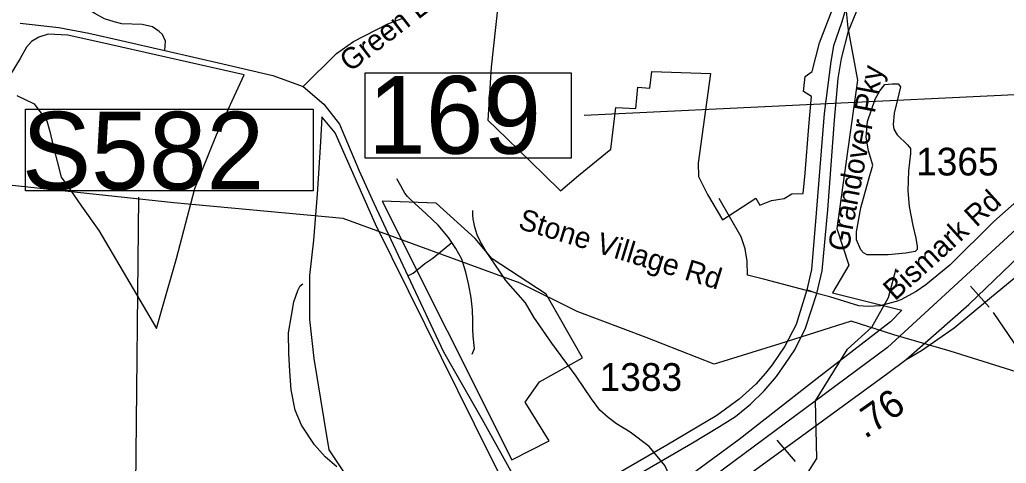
# Model space of a CAD drawing. Extents: x 1662474 to 1856135, y 779280 to 917889.
# Drawn here: x 1738952 to 1743402, y 817434 to 819432 of the extents above; entities that cross this region are included whole.
import ezdxf

# ---------------------------------------------------------------- set-up
doc = ezdxf.new("R2010")
doc.units = 0
for name, color, linetype in [('Exist Boundary Political City Limit New', 7, 'Continuous'), ('Exist Boundary Political City Limit New Hole', 7, 'Continuous'), ('Exist Hydrographic Misc Water Feature', 7, 'Continuous'), ('Exist Hydrographic Pond Under 1500 Sq Ft', 7, 'Continuous'), ('Exist Road Non-System Type 51', 7, 'Continuous'), ('Exist Road Non-System Type 51 Label', 7, 'Continuous'), ('Exist Road Primary Interstate Divided Center Attributed', 7, 'Continuous'), ('Exist Road Primary Interstate Mileage Hundredths English Label', 7, 'Continuous'), ('Exist Road Primary Interstate Ramp 1 Lane Attributed', 7, 'Continuous'), ('Exist Road Primary Interstate Service Attributed', 7, 'Continuous'), ('Exist Road Primary Interstate Service Label', 7, 'Continuous'), ('Exist Road Primary Interstate Structure Ovrhead Sign CELL', 7, 'Continuous'), ('Exist Road Primary NC Structure Ovrhead Sign CELL', 7, 'Continuous'), ('Exist Road Primary NC Structure Ovrhead Sign Number Label', 7, 'Continuous'), ('Exist Road Primary US Service Attributed', 7, 'Continuous'), ('Exist Road Primary US Structure Standard Bridge Number Label', 7, 'Continuous'), ('Exist Road Secondary Structure Standard Bridge Number Label', 7, 'Continuous'), ('Exist Road Secondary Type 51 Divided Attributed', 7, 'Continuous'), ('Exist Road Secondary Type 51 Label', 7, 'Continuous'), ('Exist Road Secondary Type 51 Number Label', 7, 'Continuous'), ('Exist Utilities Electrical Transmission Line', 7, 'Continuous'), ('Map Preparation Boundary City Limit Buffer Line', 7, 'Continuous')]:
    doc.layers.add(name, color=color, linetype=linetype)

msp = doc.modelspace()

# ---------------------------------------------------------------- linework, layer by layer
at = {"layer": 'Exist Boundary Political City Limit New'}
for points in [[(1742669.2, 819578.2), (1742687.2, 819395.9), (1742731.2, 819160.4), (1742714.8, 819051.9), (1742685.2, 818838.4), (1742637.4, 818491), (1742691.8, 818325.6), (1742617.8, 818202.3), (1742931.1, 818124.1), (1742879.5, 818071.2), (1742548.8, 817815), (1742197.6, 817541.2), (1741834.6, 817275.1), (1741465.2, 817025.8), (1741460.4, 816982.2), (1740782.8, 816527.4), (1740395.5, 816246.8), (1740132.9, 816085.1), (1739933.6, 815929), (1739869.4, 815823.7), (1739452.1, 815623.1), (1739274.2, 815518.6), (1738740.8, 815262.4)], [(1741119.6, 819591.5), (1741078.8, 819219.2), (1741063.9, 818979.6), (1741148.6, 818897.4), (1741316.5, 818734.5), (1741390.5, 818661.5), (1741472.8, 818730.7), (1741617.5, 818849.6), (1741640, 819037.4), (1741730.1, 819031.8), (1741739.4, 819127.8), (1741794.2, 819124.3), (1741802.9, 819198.9), (1742067.4, 819190.2), (1742012.4, 818785.6), (1742014.1, 818725.6), (1742053.4, 818645.2), (1742121.4, 818530.8), (1742271.8, 818628.2), (1742290.2, 818597.4), (1742342.6, 818617.4), (1742400, 818626.8), (1742434.9, 818648.4), (1742486.2, 818649.8), (1742493.9, 818740.7), (1742511.5, 818951.4), (1742522.9, 819086.3), (1742487.2, 819108.5), (1742494.9, 819176.1), (1742526.6, 819199.4), (1742559.9, 819327.9), (1742618.4, 819480.3)]]:
    msp.add_lwpolyline(points, dxfattribs=at)
at = {"layer": 'Exist Boundary Political City Limit New Hole'}
for points in [[(1739103, 818864.6), (1739139.6, 818723), (1739174.9, 818673), (1739231.4, 818592.7), (1739308.4, 818483.3), (1739418.5, 818296.4), (1739509, 818142.9), (1739568.9, 818041.2), (1739594.4, 818130.7), (1739658.9, 818357.1), (1739741.5, 818671.7), (1739839.2, 818913.4), (1739964.9, 819183.4), (1739364.1, 819319), (1739168.9, 819362.1), (1739081, 819368), (1739037.9, 819354.4), (1739005.9, 819333.6), (1738982.1, 819308.2), (1738954.8, 819257.6), (1738858.9, 819104.6)], [(1738938.5, 819091.1), (1739017.8, 819054.1), (1739074.1, 818976.1), (1739088.1, 818928.6), (1739103, 818864.6)], [(1741126.2, 817361.8), (1741002.6, 817610.1), (1740556.5, 818511.3), (1740375.2, 818922.6), (1740315.4, 818994.7), (1740308.9, 818882), (1740294.2, 818646.6), (1740277.6, 818438.9), (1740258.4, 818280.5), (1740259.2, 818081.9)], [(1740586.8, 818614.6), (1741171, 817449.1), (1741340.4, 817534.6), (1741232.1, 817709.6), (1741297, 817800.2), (1741490.6, 817908.1), (1741325.8, 818195.9), (1741083.6, 818355.4), (1741005.6, 818446.9), (1740830.8, 818605.9), (1740586.8, 818614.6)], [(1740259.2, 818081.9), (1740278.9, 817906.4), (1740323.9, 817631.2), (1740346.4, 817493.9), (1740412.2, 817394.6)]]:
    msp.add_lwpolyline(points, dxfattribs=at)
at = {"layer": 'Exist Hydrographic Misc Water Feature'}
for points in [[(1741233.8, 818156.4), (1741144.8, 818257.2), (1741116.9, 818297.2), (1741055.8, 818387.3), (1741030.4, 818431.4), (1741014.6, 818463.2), (1741005, 818497.1), (1740997.4, 818535), (1740995.5, 818551.1), (1740995.7, 818573)], [(1741216.8, 816408.7), (1741650.7, 816806.9), (1742479.7, 817347.9), (1742547.8, 817454.8), (1742541.8, 817714.3), (1742684.8, 817947.7), (1742794.9, 818047.2), (1742870.7, 818180.3), (1742904.8, 818310.9)], [(1740382.8, 817417.7), (1740329.1, 817462.3), (1740281.7, 817516.8), (1740222.5, 817605.3), (1740195, 817673.6), (1740175.9, 817763.8), (1740170.8, 817847.9), (1740165.7, 817929.9), (1740164.5, 818022), (1740177.2, 818099.9), (1740187.8, 818161.8), (1740206.3, 818211.6), (1740216.5, 818233.5), (1740228.4, 818241.5)], [(1741953.1, 817074.3), (1741955.6, 817140.3), (1741936.5, 817242.5), (1741915, 817302.7), (1741891.6, 817358.9), (1741862.1, 817423.1), (1741790.7, 817509.7), (1741705.2, 817574.4), (1741643.5, 817611), (1741605.6, 817639.3), (1741568, 817673.6), (1741530.3, 817723.9), (1741461.2, 817826.6), (1741352.3, 817975.5), (1741271.1, 818092.1), (1741233.8, 818156.4)]]:
    msp.add_lwpolyline(points, dxfattribs=at)
at = {"layer": 'Exist Hydrographic Pond Under 1500 Sq Ft'}
msp.add_lwpolyline([(1742869.1, 818372.3), (1742774.2, 818372.3), (1742757.6, 818381.6), (1742745.9, 818395.6), (1742725.9, 818439.9), (1742725.9, 818477.2), (1742745.9, 818585.3), (1742780.9, 818710.1), (1742799.2, 818776.7), (1742780.9, 818841.6), (1742769.2, 818903.1), (1742775.9, 818973), (1742810.8, 819074.5), (1742830.8, 819112.1), (1742854.1, 819140.4), (1742887.4, 819143.8), (1742914.1, 819143.8), (1742924, 819130.4), (1742909.1, 819067.2), (1742895.7, 819010.6), (1742890.8, 818960.7), (1742894.1, 818939.1), (1742909.1, 818914.1), (1742955.7, 818869.2), (1742969, 818852.6), (1742969, 818829.3), (1742960.7, 818751), (1742957.3, 818661.2), (1742964, 818591.3), (1742980.7, 818504.8), (1742994, 818448.2), (1742999, 818409.9), (1742999, 818396.6), (1742990.6, 818388.3), (1742949, 818380), (1742869.1, 818372.3)], dxfattribs=at)
at = {"layer": 'Exist Road Non-System Type 51'}
for points in [[(1739606, 819293.2), (1739610.2, 819335.9), (1739595.5, 819365.4), (1739580.9, 819379.7), (1739550.6, 819400.6), (1739503.9, 819410.9), (1739413.1, 819414), (1739377.6, 819422.2), (1739335.1, 819436.1), (1739290.2, 819459.7), (1739219.1, 819504.9), (1739162.1, 819541.4), (1739096.6, 819569.1), (1739043.4, 819600.6), (1739001.9, 819649.4), (1738962.2, 819683), (1738908.1, 819682)], [(1738954.4, 819416.9), (1739128.1, 819397.5), (1739263.8, 819372), (1739409.1, 819338.9), (1739606, 819293.2)], [(1740230.1, 819132.2), (1740380.9, 819280.4), (1740458.2, 819333.7), (1740611.8, 819413.8), (1740684, 819441.4)], [(1739606, 819293.2), (1739868.5, 819233.7), (1740094.2, 819180.9), (1740230.1, 819132.2)], [(1740230.1, 819132.2), (1740323.6, 819052.4), (1740394.5, 818961.5), (1740482.9, 818751.9), (1740549.6, 818605.7), (1740702.9, 818278.9)], [(1740901.4, 818428.4), (1740886.4, 818451.4), (1740839.4, 818506.1), (1740784.9, 818557.1), (1740733.4, 818604.8), (1740709.2, 818627.7), (1740701.6, 818635.5), (1740689.2, 818651.2), (1740680.9, 818665), (1740670.8, 818683.7), (1740653.6, 818715.8)], [(1742523.4, 818206.9), (1742312, 818261.5), (1742234.1, 818281.5), (1742233, 818345), (1742224.6, 818400.1), (1742205.8, 818453.9), (1742106.8, 818626.1)], [(1740702.9, 818278.9), (1740726.4, 818291), (1740778.6, 818333.9), (1740814.9, 818357.4), (1740901.4, 818428.4)], [(1740992, 817926), (1741003.4, 817951), (1740997.1, 818006.5), (1740996.1, 818037.5), (1740995.1, 818075.8), (1740994.2, 818125.1), (1740988.9, 818179), (1740977.5, 818236.7), (1740963.4, 818295.5), (1740946.1, 818352.7), (1740918.9, 818401.5), (1740901.4, 818428.4)], [(1740702.9, 818278.9), (1740863.5, 817936.1), (1741037.8, 817631.4), (1741293.9, 817170.8)]]:
    msp.add_lwpolyline(points, dxfattribs=at)
at = {"layer": 'Exist Road Primary Interstate Divided Center Attributed'}
for points in [[(1742949.9, 817901.5), (1743232, 818149.8), (1743461.5, 818368.1), (1743908.7, 818768.6), (1744222.5, 819053.8)], [(1743464.6, 818504.7), (1742866.5, 817955.5), (1742079.9, 817372.3), (1741957.5, 817291.3), (1739716.4, 815678.7)], [(1741068.2, 816553.6), (1741983.5, 817197.4), (1742333.6, 817451.3), (1742867.4, 817839.8), (1742949.9, 817901.5)]]:
    msp.add_lwpolyline(points, dxfattribs=at)
at = {"layer": 'Exist Road Primary Interstate Ramp 1 Lane Attributed'}
msp.add_lwpolyline([(1742949.9, 817901.5), (1743018.7, 817941.8), (1743166.4, 818044.1), (1743326.5, 818175.8), (1743436.9, 818268.5), (1743578.9, 818384.8), (1743752.8, 818525.4), (1743865, 818619.2), (1743976.3, 818696.6), (1744052.4, 818743.2), (1744120.4, 818771.6), (1744229.3, 818807.6)], dxfattribs=at)
at = {"layer": 'Exist Road Primary Interstate Service Attributed'}
msp.add_lwpolyline([(1743972, 819779.1), (1743955.5, 819433.2), (1743943.8, 819372.1), (1743920.8, 819294.1), (1743871.5, 819180.2), (1743815.4, 819066.8), (1743766.4, 818974.1), (1743672.5, 818847.7), (1743581.6, 818741.5), (1743502.1, 818661.8), (1743344.8, 818523), (1743147.3, 818326.6), (1743038.6, 818237.2), (1742994.9, 818208.3), (1742925.5, 818170.5), (1742904.9, 818162.8), (1742882, 818156), (1742832.4, 818143.3), (1742778.5, 818140.1), (1742736.7, 818143.3), (1742605.2, 818182.9), (1742547.4, 818198.8)], dxfattribs=at)
at = {"layer": 'Exist Road Primary Interstate Structure Ovrhead Sign CELL'}
for p, q in [((1739458.5, 815653.2), (1739489.5, 818633.1)), ((1742367.4, 817538.2), (1742448.8, 817441.5))]:
    msp.add_line(p, q, dxfattribs=at)
msp.add_lwpolyline([(1738977.8, 819030), (1740275.7, 819030), (1740275.7, 818661.3), (1738977.8, 818661.3)], close=True, dxfattribs=at)
at = {"layer": 'Exist Road Primary NC Structure Ovrhead Sign CELL'}
msp.add_line((1743240.4, 818232.3), (1743324, 818137.4), dxfattribs=at)
at = {"layer": 'Exist Road Primary NC Structure Ovrhead Sign Number Label'}
msp.add_line((1743342, 818113.2), (1746085.1, 814081.9), dxfattribs=at)
at = {"layer": 'Exist Road Primary US Service Attributed'}
msp.add_lwpolyline([(1742547.4, 818198.8), (1742501.9, 818215.4)], dxfattribs=at)
at = {"layer": 'Exist Road Primary US Structure Standard Bridge Number Label'}
msp.add_line((1744157.5, 819127.8), (1741498.2, 819000.7), dxfattribs=at)
at = {"layer": 'Exist Road Secondary Structure Standard Bridge Number Label'}
msp.add_lwpolyline([(1740510.2, 819193.1), (1741439.2, 819193.1), (1741439.2, 818808.9), (1740510.2, 818808.9)], close=True, dxfattribs=at)
at = {"layer": 'Exist Road Secondary Type 51 Divided Attributed'}
for points in [[(1743004.7, 819933), (1742885.2, 819823), (1742808.4, 819724.2), (1742742.5, 819619.8), (1742677.3, 819483.7), (1742657.8, 819418.7), (1742622.6, 819315.4), (1742609.7, 819244), (1742580.7, 819010.1), (1742544.7, 818561.4), (1742522.6, 818306.3), (1742501.9, 818215.4)], [(1742547.4, 818198.8), (1742571, 818301), (1742596.1, 818576.1), (1742626.2, 818979.4), (1742643.9, 819167.8), (1742658.1, 819256.9), (1742690.5, 819381.5), (1742724.5, 819464.2), (1742783.5, 819591.1), (1742810.7, 819637.8), (1742848.5, 819696.2), (1742934.6, 819806.5), (1743038.9, 819894.4)], [(1738111.9, 815124.3), (1738969.6, 815494), (1739289.7, 815637.1), (1739598.9, 815842.3), (1739731.7, 815934.4), (1740171, 816282.2), (1740261.4, 816364.9), (1740326.3, 816428.6), (1740652.3, 816722.1), (1740761.2, 816804.7), (1741031, 816972.4), (1741317.4, 817134.8), (1741514, 817250.5), (1741793, 817413.5), (1741986.1, 817526.3), (1742107.8, 817598.9), (1742181, 817644.4), (1742247.7, 817699.3), (1742309.7, 817760.7), (1742364.9, 817825.1), (1742405.6, 817883.5), (1742447.6, 817945.5), (1742496.3, 818041.8), (1742547.4, 818198.8)], [(1742501.9, 818215.4), (1742453.8, 818058.9), (1742402.1, 817961.5), (1742345.4, 817877.6), (1742315.9, 817839.8), (1742271.9, 817790.2), (1742196.9, 817722.9), (1742096.5, 817649.1), (1741871, 817514.5), (1741521.1, 817312), (1741288.8, 817175.6), (1740967.3, 816990.7), (1740856.9, 816927), (1740754.7, 816860.3), (1740654, 816784.7), (1740567.8, 816715), (1740250.8, 816422.1), (1740129.4, 816309.9), (1740019.3, 816226.1), (1739680.6, 815970.5), (1739384.9, 815758.3), (1739289.2, 815703.1), (1739070.1, 815590.4), (1738938.7, 815533)]]:
    msp.add_lwpolyline(points, dxfattribs=at)
at = {"layer": 'Exist Utilities Electrical Transmission Line'}
msp.add_lwpolyline([(1746994.9, 816423), (1746651.1, 816429), (1746379.1, 816437.5), (1746336.8, 816439.3), (1746098.4, 816530.2), (1745579.4, 816721.3), (1745072.3, 816914.7), (1744643.6, 817074.5), (1744511.4, 817123.8), (1744278.7, 817240.4), (1743839.5, 817448), (1743582.7, 817572.7), (1743499.3, 817828.4), (1743149, 817938.6), (1742894.5, 818013.1), (1742702.1, 818074.1), (1742381, 817972.3), (1742083.4, 817880.9), (1741776.7, 818001), (1741466.2, 818117.6), (1741209.6, 818245.9), (1740410.3, 818536), (1739647.3, 818606.7), (1738818.7, 818695.7)], dxfattribs=at)
at = {"layer": 'Map Preparation Boundary City Limit Buffer Line'}
for points in [[(1742669.2, 819578.2), (1742687.2, 819395.9), (1742731.2, 819160.4), (1742714.8, 819051.9), (1742685.2, 818838.4), (1742637.4, 818491), (1742691.8, 818325.6), (1742617.8, 818202.3), (1742931.1, 818124.1), (1742879.5, 818071.2), (1742548.8, 817815), (1742197.6, 817541.2), (1741834.6, 817275.1), (1741465.2, 817025.8), (1741460.4, 816982.2), (1740782.8, 816527.4), (1740395.5, 816246.8), (1740132.9, 816085.1), (1739933.6, 815929), (1739869.4, 815823.7), (1739452.1, 815623.1), (1739274.2, 815518.6), (1738740.8, 815262.4)], [(1741119.6, 819591.5), (1741078.8, 819219.2), (1741063.9, 818979.6), (1741148.6, 818897.4), (1741316.5, 818734.5), (1741390.5, 818661.5), (1741472.8, 818730.7), (1741617.5, 818849.6), (1741640, 819037.4), (1741730.1, 819031.8), (1741739.4, 819127.8), (1741794.2, 819124.3), (1741802.9, 819198.9), (1742067.4, 819190.2), (1742012.4, 818785.6), (1742014.1, 818725.6), (1742053.4, 818645.2), (1742121.4, 818530.8), (1742271.8, 818628.2), (1742290.2, 818597.4), (1742342.6, 818617.4), (1742400, 818626.8), (1742434.9, 818648.4), (1742486.2, 818649.8), (1742493.9, 818740.7), (1742511.5, 818951.4), (1742522.9, 819086.3), (1742487.2, 819108.5), (1742494.9, 819176.1), (1742526.6, 819199.4), (1742559.9, 819327.9), (1742618.4, 819480.3)], [(1739103, 818864.6), (1739139.6, 818723), (1739174.9, 818673), (1739231.4, 818592.7), (1739308.4, 818483.3), (1739418.5, 818296.4), (1739509, 818142.9), (1739568.9, 818041.2), (1739594.4, 818130.7), (1739658.9, 818357.1), (1739741.5, 818671.7), (1739839.2, 818913.4), (1739964.9, 819183.4), (1739364.1, 819319), (1739168.9, 819362.1), (1739081, 819368), (1739037.9, 819354.4), (1739005.9, 819333.6), (1738982.1, 819308.2), (1738954.8, 819257.6), (1738858.9, 819104.6)], [(1738938.5, 819091.1), (1739017.8, 819054.1), (1739074.1, 818976.1), (1739088.1, 818928.6), (1739103, 818864.6)], [(1741126.2, 817361.8), (1741002.6, 817610.1), (1740556.5, 818511.3), (1740375.2, 818922.6), (1740315.4, 818994.7), (1740308.9, 818882), (1740294.2, 818646.6), (1740277.6, 818438.9), (1740258.4, 818280.5), (1740259.2, 818081.9)], [(1740586.8, 818614.6), (1741171, 817449.1), (1741340.4, 817534.6), (1741232.1, 817709.6), (1741297, 817800.2), (1741490.6, 817908.1), (1741325.8, 818195.9), (1741083.6, 818355.4), (1741005.6, 818446.9), (1740830.8, 818605.9), (1740586.8, 818614.6)], [(1740259.2, 818081.9), (1740278.9, 817906.4), (1740323.9, 817631.2), (1740346.4, 817493.9), (1740412.2, 817394.6)]]:
    msp.add_lwpolyline(points, dxfattribs=at)

# ---------------------------------------------------------------- texts
at = {"layer": 'Exist Road Non-System Type 51 Label'}
for s, rotation, p in [('Green Lake Ct', 37.7111, (1740441.9, 819193.7)), ('Stone Village Rd', 342.9878, (1741195.3, 818492.5))]:
    msp.add_text(s, height=95, rotation=rotation, dxfattribs=at).set_placement(p)
at = {"layer": 'Exist Road Primary Interstate Mileage Hundredths English Label'}
msp.add_text('.76', height=125, rotation=35.2284, dxfattribs=at).set_placement((1742765.1, 817541.2))
at = {"layer": 'Exist Road Primary Interstate Service Label'}
msp.add_text('Bismark Rd', height=95, rotation=42.1447, dxfattribs=at).set_placement((1742899.7, 818162.7))
at = {"layer": 'Exist Road Primary Interstate Structure Ovrhead Sign CELL'}
msp.add_text('S582', height=350, dxfattribs=at).set_placement((1738961.8, 818667.4))
at = {"layer": 'Exist Road Secondary Structure Standard Bridge Number Label'}
msp.add_text('169', height=350, dxfattribs=at).set_placement((1740522.7, 818828.7))
at = {"layer": 'Exist Road Secondary Type 51 Label'}
msp.add_text('Grandover Pky', height=95, rotation=79.2201, dxfattribs=at).set_placement((1742689.2, 818383.4))
at = {"layer": 'Exist Road Secondary Type 51 Number Label'}
for s, p in [('1365', (1742994.9, 818730.5)), ('1383', (1741567.7, 817759.8))]:
    msp.add_text(s, height=125, dxfattribs=at).set_placement(p)

doc.saveas('drawing.dxf')
